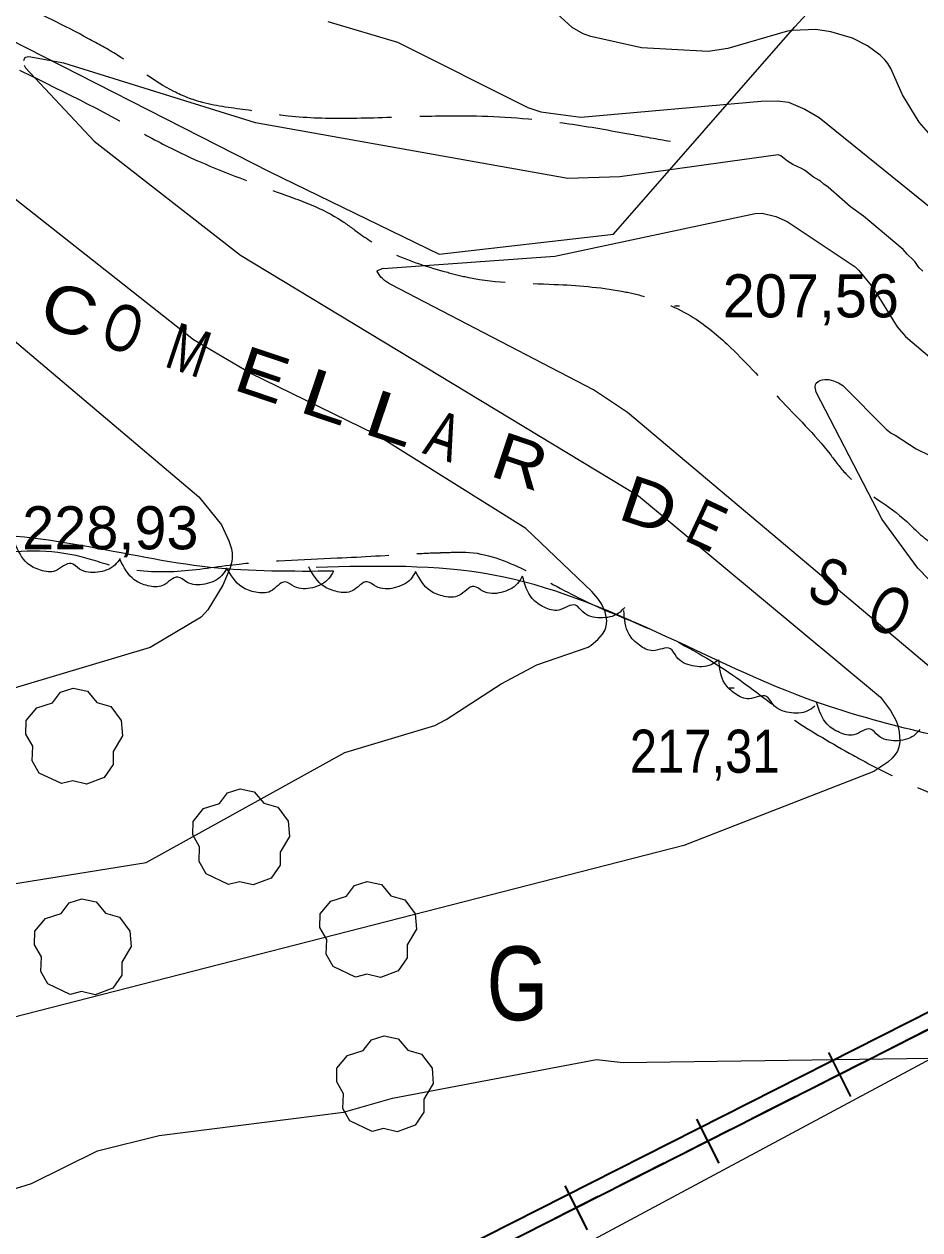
# Model space of a CAD drawing. Extents: x 480269 to 484877, y 4383588 to 4386804.
# Drawn here: x 483664.3 to 483846.2, y 4384994.7 to 4385239.6 of the extents above; entities that cross this region are included whole.
import ezdxf
from ezdxf.enums import TextEntityAlignment as Align

# ---------------------------------------------------------------- set-up
doc = ezdxf.new("R2010")
doc.units = 0
doc.header["$LTSCALE"] = 3.8
doc.linetypes.add('LONG_DASHED', pattern=[7.5, 6, -1.5])
for name, color, linetype, lineweight in [('27', 7, 'Continuous', 25), ('29', 7, 'Continuous', 13), ('34', 7, 'Continuous', 35), ('38', 7, 'Continuous', 25), ('51', 7, 'Continuous', 13), ('7', 7, 'Continuous', 13), ('8', 7, 'Continuous', 25), ('9', 7, 'Continuous', 13)]:
    doc.layers.add(name, color=color, linetype=linetype, lineweight=lineweight)
doc.layers.add('31', color=7, linetype='Continuous')
doc.layers.add('5', color=7, linetype='Continuous')

msp = doc.modelspace()

# ---------------------------------------------------------------- linework, layer by layer
at = {"layer": '27'}
for points in [[(483727.16, 4385128.45), (483702.11, 4385129.24), (483649.65, 4385135.5), (483626.16, 4385132.37), (483588.58, 4385137.07), (483567.44, 4385128.45), (483561.17, 4385115.92), (483569.79, 4385101.04), (483587.01, 4385090.07), (483591.71, 4385074.4), (483579.96, 4385046.2), (483570.57, 4385028.19), (483559.61, 4385025.84), (483542.38, 4385040.72), (483515.76, 4385050.9), (483496.19, 4385065), (483481.31, 4385072.05), (483441.38, 4385059.52), (483420.24, 4385048.55), (483385, 4385062.65), (483357.6, 4385086.15), (483334.89, 4385110.44), (483327.07, 4385140.2), (483309.84, 4385151.17), (483298.1, 4385151.17), (483281.65, 4385134.72), (483253.47, 4385133.15), (483239.37, 4385137.85), (483220.58, 4385130.8), (483190.05, 4385142.55), (483153.25, 4385156.65), (483117.23, 4385145.69), (483096.09, 4385136.29), (483050.68, 4385162.14), (483002.13, 4385187.2), (482983.34, 4385195.04)], [(483683.87, 4385131.07), (483682.76, 4385129.69), (483679.25, 4385128.25), (483675.61, 4385128.9), (483673.9, 4385130.04), (483670.68, 4385128.52), (483667.7, 4385128.66), (483665.02, 4385130.05), (483662.41, 4385134.27)], [(483705.46, 4385128.97), (483704.44, 4385127.51), (483701.03, 4385125.85), (483697.36, 4385126.26), (483695.58, 4385127.28), (483692.47, 4385125.55), (483689.49, 4385125.5), (483686.71, 4385126.71), (483683.83, 4385130.74)], [(483727.16, 4385128.45), (483726.21, 4385126.95), (483722.89, 4385125.11), (483719.21, 4385125.34), (483717.38, 4385126.27), (483714.36, 4385124.39), (483711.38, 4385124.19), (483708.55, 4385125.26), (483705.47, 4385129.14)], [(483743.82, 4385128.36), (483742.85, 4385126.87), (483739.51, 4385125.07), (483735.83, 4385125.35), (483734.01, 4385126.3), (483730.97, 4385124.46), (483727.99, 4385124.29), (483725.17, 4385125.39), (483722.14, 4385129.32)], [(484114.34, 4384995.29), (484097.11, 4385007.04), (484086.93, 4385018.79), (484065.79, 4385014.87), (484039.96, 4385010.17), (484021.95, 4385006.26), (484005.51, 4385009.39), (483989.85, 4385022.71), (483953.05, 4385049.34), (483919.38, 4385069.7), (483866.14, 4385090.85), (483825.42, 4385101.82), (483759.65, 4385127.67), (483723.64, 4385129.24)], [(483765.5, 4385127.42), (483764.53, 4385125.93), (483761.19, 4385124.13), (483757.51, 4385124.4), (483755.69, 4385125.35), (483752.65, 4385123.51), (483749.67, 4385123.34), (483746.85, 4385124.44), (483743.82, 4385128.37)], [(483786.31, 4385121.09), (483785, 4385119.89), (483781.32, 4385119), (483777.82, 4385120.18), (483776.3, 4385121.56), (483772.89, 4385120.55), (483769.97, 4385121.13), (483767.52, 4385122.91), (483765.57, 4385127.47)], [(483805.33, 4385110.4), (483803.83, 4385109.46), (483800.04, 4385109.25), (483796.82, 4385111.06), (483795.58, 4385112.7), (483792.04, 4385112.32), (483789.27, 4385113.44), (483787.19, 4385115.63), (483786.11, 4385120.47)], [(483824.93, 4385101.07), (483823.45, 4385100.08), (483819.67, 4385099.74), (483816.4, 4385101.44), (483815.1, 4385103.03), (483811.58, 4385102.54), (483808.77, 4385103.56), (483806.62, 4385105.68), (483805.38, 4385110.49)], [(483846.24, 4385096.31), (483844.98, 4385095.06), (483841.33, 4385094.02), (483837.79, 4385095.07), (483836.22, 4385096.39), (483832.85, 4385095.24), (483829.9, 4385095.71), (483827.39, 4385097.39), (483825.26, 4385101.87)]]:
    msp.add_spline(points, degree=3, dxfattribs=at)
at = {"layer": '29'}
for points in [[(483671.94, 4385085.32), (483667.4, 4385087.44), (483665.99, 4385089.98), (483666.09, 4385092.96), (483664.72, 4385095.37), (483664.76, 4385098.12), (483666.92, 4385100.72), (483670.11, 4385101.72), (483671.76, 4385103.91), (483674.33, 4385104.74), (483677.19, 4385104.09), (483679.14, 4385101.82), (483681.95, 4385101), (483684.08, 4385098.15), (483684.32, 4385095.02), (483682.44, 4385091.87), (483682.44, 4385089.19), (483680.62, 4385086.58), (483677, 4385085.24), (483674.23, 4385085.87)], [(483705.82, 4385064.86), (483701.28, 4385066.98), (483699.87, 4385069.52), (483699.97, 4385072.5), (483698.6, 4385074.91), (483698.64, 4385077.66), (483700.8, 4385080.26), (483703.99, 4385081.26), (483705.64, 4385083.45), (483708.21, 4385084.28), (483711.07, 4385083.63), (483713.02, 4385081.36), (483715.83, 4385080.54), (483717.96, 4385077.69), (483718.2, 4385074.56), (483716.32, 4385071.41), (483716.32, 4385068.73), (483714.5, 4385066.12), (483710.88, 4385064.78), (483708.11, 4385065.41)], [(483731.64, 4385046.05), (483727.1, 4385048.17), (483725.69, 4385050.71), (483725.79, 4385053.69), (483724.42, 4385056.1), (483724.46, 4385058.85), (483726.62, 4385061.45), (483729.81, 4385062.45), (483731.46, 4385064.64), (483734.03, 4385065.47), (483736.89, 4385064.82), (483738.84, 4385062.55), (483741.65, 4385061.73), (483743.78, 4385058.88), (483744.02, 4385055.75), (483742.14, 4385052.6), (483742.14, 4385049.92), (483740.32, 4385047.31), (483736.7, 4385045.97), (483733.93, 4385046.6)], [(483673.69, 4385042.53), (483669.15, 4385044.65), (483667.74, 4385047.19), (483667.84, 4385050.17), (483666.47, 4385052.58), (483666.51, 4385055.33), (483668.67, 4385057.93), (483671.86, 4385058.93), (483673.51, 4385061.12), (483676.08, 4385061.95), (483678.94, 4385061.3), (483680.89, 4385059.03), (483683.7, 4385058.21), (483685.83, 4385055.36), (483686.07, 4385052.23), (483684.19, 4385049.08), (483684.19, 4385046.4), (483682.37, 4385043.79), (483678.75, 4385042.45), (483675.98, 4385043.08)], [(483735.04, 4385014.71), (483730.5, 4385016.83), (483729.09, 4385019.37), (483729.19, 4385022.35), (483727.82, 4385024.76), (483727.86, 4385027.51), (483730.02, 4385030.11), (483733.21, 4385031.11), (483734.86, 4385033.3), (483737.43, 4385034.13), (483740.29, 4385033.48), (483742.24, 4385031.21), (483745.05, 4385030.39), (483747.18, 4385027.54), (483747.42, 4385024.41), (483745.54, 4385021.26), (483745.54, 4385018.58), (483743.72, 4385015.97), (483740.1, 4385014.63), (483737.33, 4385015.26)]]:
    msp.add_lwpolyline(points, close=True, dxfattribs=at)
at = {"layer": '34'}
for p, q in [((483847.82, 4385035.31), (483838.9, 4385030.79)), ((483832.24, 4385021.82), (483827.73, 4385030.74)), ((483834.45, 4385028.54), (483825.52, 4385024.02)), ((483821.06, 4385021.77), (483812.14, 4385017.25)), ((483805.49, 4385008.27), (483800.97, 4385017.2)), ((483807.69, 4385014.99), (483798.77, 4385010.48)), ((483794.31, 4385008.22), (483785.39, 4385003.7)), ((483778.73, 4384994.73), (483774.21, 4385003.65)), ((483780.93, 4385001.45), (483772.01, 4384996.93))]:
    msp.add_line(p, q, dxfattribs=at)
for points in [[(484100.12, 4385166.55), (483464.12, 4384844.55), (483456.6, 4384851.12)], [(484100.12, 4385166.55), (483464.12, 4384844.55), (483456.6, 4384851.12)], [(484102, 4385164), (483466, 4384842), (483458.48, 4384848.57)]]:
    msp.add_lwpolyline(points, dxfattribs=at)
at = {"layer": '38', "linetype": 'LONG_DASHED'}
for points in [[(483795.58, 4385215.69), (483787.52, 4385217.14), (483774.93, 4385219.27), (483756.17, 4385220.84), (483744.1, 4385220.75), (483730.15, 4385220.39), (483717.93, 4385220.89), (483709.9, 4385222.06), (483700.53, 4385223.65), (483694.72, 4385225.88), (483683.27, 4385233.26), (483677.29, 4385236.66), (483662.64, 4385243.79), (483651.72, 4385247.83), (483644.93, 4385250.29), (483635.65, 4385253.31), (483617.57, 4385261.54), (483615.06, 4385263.27), (483612.3, 4385264.61), (483604.76, 4385269), (483594.29, 4385275.78), (483584.82, 4385280.7), (483566.04, 4385290.4), (483555.24, 4385295.34), (483546.21, 4385301.34), (483538.99, 4385305.85), (483528.92, 4385311.04), (483523.21, 4385313.51), (483510.9, 4385315.71), (483494.14, 4385318.51), (483477.95, 4385321.32), (483473.72, 4385322.41), (483455.31, 4385325.65), (483446.94, 4385324.54), (483441.74, 4385325.11), (483434.23, 4385329.08), (483424.38, 4385339.16), (483421.39, 4385345.15), (483417.87, 4385349.13), (483413.47, 4385355.82), (483410.01, 4385363.32), (483406.1, 4385367.21), (483401.43, 4385368.01), (483387.69, 4385374.61)], [(483264.68, 4385323.89), (483271.21, 4385322.72), (483280.06, 4385320.15), (483287.57, 4385316.09), (483296.75, 4385309.85), (483304.75, 4385307.35), (483315.82, 4385308.48), (483326.13, 4385310.05), (483339.43, 4385309.19), (483343.5, 4385307.64), (483362.58, 4385298.14), (483371.44, 4385295.03), (483381.24, 4385291.18), (483394.42, 4385294.17), (483401.63, 4385296.97), (483417.03, 4385299.74), (483431.09, 4385294.71), (483437.32, 4385291.6), (483447.85, 4385288.03), (483460.04, 4385285.18), (483470.57, 4385285.08), (483474.47, 4385285.35), (483493.04, 4385291.38), (483501.42, 4385295.1), (483505.7, 4385296.78), (483517.76, 4385295.65), (483531.17, 4385290.17), (483541.33, 4385284.09), (483555.98, 4385277.11), (483567.39, 4385273.26), (483576.31, 4385268.98), (483584.18, 4385266.17), (483601.45, 4385259.15), (483615.53, 4385252.29), (483623.44, 4385248.33), (483635.97, 4385242.52), (483651.81, 4385235.71), (483658.81, 4385232.4), (483685.37, 4385219.06), (483694.17, 4385214.34), (483710.16, 4385207.53), (483715.91, 4385205.38), (483728.89, 4385199.59), (483732.69, 4385196.85), (483739.09, 4385193.07), (483750.35, 4385189.15), (483754.67, 4385188.1), (483771.99, 4385186.71), (483785.67, 4385185.32), (483790.36, 4385184.24), (483800.79, 4385179.62), (483807.87, 4385173.82), (483817.68, 4385163.52), (483827.99, 4385152.23), (483831.26, 4385148.17), (483842.84, 4385139.18), (483848.64, 4385134.16), (483852.99, 4385132.07), (483861.12, 4385129.31), (483866.32, 4385131.3), (483874.85, 4385133.87), (483886.16, 4385133.81), (483892.74, 4385132.97), (483908.81, 4385130.35), (483912.96, 4385129.21), (483925.23, 4385125.78), (483932.22, 4385122.88), (483940.62, 4385121.66), (483944.63, 4385124.37), (483944.33, 4385126.46), (483936.69, 4385135.42), (483926.07, 4385142.63), (483922.86, 4385144.49), (483913.59, 4385152.49), (483910.67, 4385155.84), (483911.19, 4385156.16), (483909.42, 4385164.68), (483909.34, 4385167.14), (483912.59, 4385176.18), (483920.62, 4385186.19), (483927.38, 4385190.36), (483933.15, 4385194.4), (483941.5, 4385200.35), (483946.65, 4385205.19), (483953.95, 4385213.77), (483961.74, 4385222.9), (483964.63, 4385227.36), (483964.64, 4385227.33)], [(483233.78, 4385308.48), (483231.33, 4385296.55), (483230.91, 4385293.11), (483235.93, 4385285.42), (483240.31, 4385278.42), (483246.13, 4385265.75), (483249.19, 4385254.19), (483250.95, 4385239.65), (483251.67, 4385235.57), (483259.07, 4385218.52), (483264.9, 4385207.07), (483274.17, 4385195.71), (483279.16, 4385187.48), (483284.25, 4385179.98), (483291.63, 4385170.78), (483301.3, 4385157.59), (483309.29, 4385151.15), (483321.54, 4385145.01), (483327, 4385142.18), (483343.13, 4385134.24), (483347, 4385132.08), (483362.74, 4385127.22), (483375.61, 4385123.19), (483382.29, 4385121.24), (483392.05, 4385122.1), (483398.94, 4385123.93), (483414.83, 4385125.71), (483429.38, 4385125.27), (483445.33, 4385122.89), (483453.47, 4385121.77), (483466.47, 4385118.65), (483477.91, 4385115.57), (483493.05, 4385113.4), (483510.22, 4385112.03), (483519.85, 4385111.14), (483530.18, 4385111.14), (483538.19, 4385111.65), (483548.34, 4385113.76), (483562.15, 4385118.29), (483574.67, 4385120.81), (483584.06, 4385120.84), (483597.73, 4385121.64), (483609.56, 4385123.49), (483619.04, 4385124.67), (483631.84, 4385126.21), (483639.65, 4385127.78), (483655.03, 4385131.45), (483674.84, 4385131.69), (483682.68, 4385129.51), (483694.76, 4385128.42), (483706.71, 4385129.77), (483727.91, 4385131.14), (483743.49, 4385131.99), (483748.81, 4385132.22), (483749.33, 4385132.23), (483754.02, 4385132.33), (483765.96, 4385128.73), (483777.67, 4385122.7), (483794.73, 4385115.2), (483809.09, 4385106.78), (483819.65, 4385098.99), (483831.87, 4385091.54), (483838.23, 4385088.12), (483855.98, 4385080.29), (483870.77, 4385074.61), (483884.05, 4385070.06), (483896.47, 4385067.15), (483906.8, 4385065.32), (483909.71, 4385065)]]:
    msp.add_spline(points, degree=3, dxfattribs=at)
at = {"layer": '51'}
for points in [[(483296.82, 4385333.81), (483300.08, 4385329.09), (483381.26, 4385318.67), (483522.24, 4385302.89), (483566.48, 4385281.02), (483597.81, 4385266.86), (483654.14, 4385240.17), (483714.26, 4385209.53), (483748.6, 4385192.85), (483784.05, 4385196.89), (483820.82, 4385238.98), (483865.2, 4385287.17), (483919.14, 4385345.13)], [(483946.77, 4385079.46), (483923.46, 4385067.75), (483887.47, 4385048.7), (483848.49, 4385029.46), (483751.89, 4384977.68), (483681.97, 4384942.9), (483613.29, 4384908.35), (483585.87, 4384894.64), (483579.92, 4384890.82), (483576.83, 4384888.22), (483553.97, 4384877.65), (483489.05, 4384843.35), (483479.15, 4384838.43)]]:
    msp.add_lwpolyline(points, dxfattribs=at)
at = {"layer": '7'}
for p, q in [((483796.41, 4385182.37), (483797.41, 4385182.37)), ((483807.52, 4385104.8), (483808.52, 4385104.8))]:
    msp.add_line(p, q, dxfattribs=at)
at = {"layer": '8'}
for points in [[(483537.09, 4385272.64), (483603.72, 4385224.87), (483699.79, 4385143.59), (483704.39, 4385137.87), (483705.92, 4385134.65), (483706.44, 4385133.01), (483706.57, 4385132.14), (483706.59, 4385131.1), (483706.53, 4385130.45), (483706.19, 4385129.12), (483704.7, 4385125.62), (483701.65, 4385120.64), (483700.27, 4385119.15), (483689.93, 4385112.94), (483587.49, 4385082.35), (483487.82, 4385083.94), (483402.86, 4385056.78), (483324.11, 4385037.48)], [(483848.93, 4385216.38), (483846.1, 4385219.63), (483842.72, 4385225.18), (483840.34, 4385230.53), (483839.7, 4385231.57), (483839.22, 4385232.21), (483838.15, 4385233.27), (483835.61, 4385235.16), (483832.58, 4385236.68), (483828.15, 4385238.01), (483825.1, 4385238.45), (483820.39, 4385238.26), (483819.37, 4385238.1), (483807.25, 4385234.58), (483803.27, 4385234), (483789.71, 4385234.76), (483779.4, 4385237.05), (483777.85, 4385237.61), (483775.62, 4385238.87), (483766.57, 4385247.18)]]:
    msp.add_lwpolyline(points, dxfattribs=at)
at = {"layer": '9'}
for points in [[(483726.03, 4385240.1), (483740.17, 4385235.91), (483766.64, 4385222.59), (483769.26, 4385221.75), (483777.37, 4385220.69), (483814.03, 4385223.94), (483817.3, 4385223.97), (483819.53, 4385223.73), (483822.86, 4385222.3), (483822.89, 4385222.28), (483825.8, 4385220.62), (483860.74, 4385192.37), (483874.28, 4385184.18), (483886.72, 4385180.08), (483897.26, 4385178.06), (483911.92, 4385176.93), (483916.15, 4385177.27), (483931.14, 4385180.29), (483938.3, 4385184.52), (483965.88, 4385205.38), (483975.66, 4385214.36), (483978.44, 4385217.77)], [(483664.33, 4385231.23), (483664.6, 4385230.67), (483678.54, 4385215.76), (483708.29, 4385192.61), (483789.08, 4385143.75), (483838.26, 4385102.85), (483840.29, 4385100.18), (483841.41, 4385098.04), (483841.77, 4385097.1), (483842.05, 4385095.81), (483842.14, 4385093.87), (483842.11, 4385093.41), (483841.97, 4385092.71), (483841.67, 4385091.94), (483841.25, 4385091.22), (483840.63, 4385090.49), (483839.73, 4385089.67), (483836.92, 4385087.81), (483798.3, 4385072.74), (483633.02, 4385030.39)], [(483846.82, 4385189.41), (483846.11, 4385190.09), (483845.91, 4385190.32), (483845.19, 4385191.35), (483844.94, 4385191.63), (483843.66, 4385192.83), (483842.85, 4385193.76), (483834.78, 4385200.54), (483832.15, 4385202.48), (483827.63, 4385206.45), (483826.74, 4385207.07), (483826.07, 4385207.66), (483825.83, 4385207.82), (483824.63, 4385208.48), (483822.81, 4385209.88), (483822.22, 4385210.21), (483820.43, 4385211.03), (483819.33, 4385211.71), (483817.99, 4385212.79), (483817.86, 4385212.87), (483817.48, 4385213.03), (483785.3, 4385208.52), (483774.74, 4385208.23), (483711.34, 4385219.5), (483672.42, 4385231.63), (483665.28, 4385232.91), (483664.62, 4385232.78), (483664.49, 4385232.71), (483664.39, 4385232.61), (483664.2, 4385232.13)], [(483595.21, 4385054.24), (483689.15, 4385069.3), (483729.49, 4385091.61), (483747.71, 4385097.14), (483750.06, 4385098.32), (483761.18, 4385105.56), (483768.45, 4385109.43), (483778.85, 4385113.04), (483779.48, 4385113.45), (483780.82, 4385114.56), (483781.82, 4385115.68), (483782.24, 4385116.4), (483782.48, 4385117.03), (483782.61, 4385117.72), (483782.67, 4385118.47), (483782.36, 4385120.21), (483781.57, 4385121.83), (483780.87, 4385122.92), (483779.64, 4385124.34), (483766.2, 4385137.15), (483735.64, 4385156.3), (483710.21, 4385168.65), (483698.75, 4385175.43), (483658.94, 4385206.81)], [(483854.48, 4385103.78), (483786.87, 4385160.71), (483779.97, 4385165.28), (483738.91, 4385186.61), (483738.35, 4385186.93), (483737.52, 4385187.51), (483737.04, 4385187.94), (483736.8, 4385188.2), (483736.05, 4385189.33), (483736.04, 4385189.34), (483735.99, 4385189.39), (483736.05, 4385189.47), (483736.16, 4385189.54), (483737.04, 4385189.94), (483737.18, 4385189.97), (483737.26, 4385189.94), (483772.09, 4385192.44), (483812.77, 4385201.11), (483814.21, 4385201.17)], [(483814.21, 4385201.17), (483816.98, 4385200.47), (483819.32, 4385199.47), (483833.09, 4385190.24), (483833.85, 4385189.5), (483836.66, 4385186.1), (483841.62, 4385178.07), (483843.34, 4385176.14), (483853.63, 4385167.4)], [(483852.86, 4385121.84), (483845.82, 4385129.05), (483838.6, 4385138.94), (483825.18, 4385164.84), (483824.97, 4385165.8), (483825.04, 4385166.37), (483825.09, 4385166.51), (483825.17, 4385166.63), (483825.58, 4385166.99), (483826.11, 4385167.23), (483826.4, 4385167.32), (483826.95, 4385167.42), (483827.56, 4385167.4), (483827.75, 4385167.37), (483828.72, 4385167.12), (483829.72, 4385166.71), (483830.6, 4385166.2), (483839.36, 4385157.27), (483840.41, 4385156.46), (483841.2, 4385156.06), (483845.48, 4385153.33), (483851.14, 4385150.5)], [(483639.89, 4384996.04), (483665.85, 4385004.11), (483679.22, 4385010.72), (483691.76, 4385013.87), (483729.19, 4385018.61), (483739.12, 4385021.47), (483780.55, 4385029.33), (483786.01, 4385028.67), (483853.14, 4385029.63)]]:
    msp.add_lwpolyline(points, dxfattribs=at)

# ---------------------------------------------------------------- texts
at = {"layer": '31', "width": 0.8}
msp.add_text('G', height=15, dxfattribs=at).set_placement((483764.51, 4385037.27), align=Align.CENTER)
at = {"layer": '5'}
for s, rotation, width, p in [('C', 341.432, 1.2, (483672.03, 4385177.01)), ('O', 341.432, 0.75, (483682.92, 4385173.34)), ('M', 341.432, 0.75, (483696.27, 4385168.86)), ('E', 341.432, 1.2, (483711.27, 4385163.82)), ('L', 341.432, 1.4, (483724.42, 4385159.41)), ('L', 341.432, 1.4, (483737.5, 4385155.02)), ('A', 341.432, 0.75, (483748.05, 4385151.47)), ('R', 341.432, 1.15, (483763.6, 4385146.25)), ('D', 341.432, 1.2, (483789.77, 4385137.46)), ('E', 334.995, 0.75, (483800.99, 4385133.52)), ('S', 334.995, 0.75, (483825.73, 4385121.98)), ('O', 334.995, 0.75, (483838.16, 4385116.18))]:
    msp.add_text(s, height=9.49, rotation=rotation, dxfattribs=dict(at, width=width)).set_placement(p, align=Align.CENTER)
at = {"layer": '7'}
for s, p in [('207,56', (483806.2, 4385180)), ('228,93', (483663.96, 4385132.9))]:
    msp.add_text(s, height=8.75, dxfattribs=at).set_placement(p)
at = {"layer": '7', "width": 0.85}
msp.add_text('217,31', height=8.75, dxfattribs=at).set_placement((483787.34, 4385087.53))

doc.saveas('drawing.dxf')
